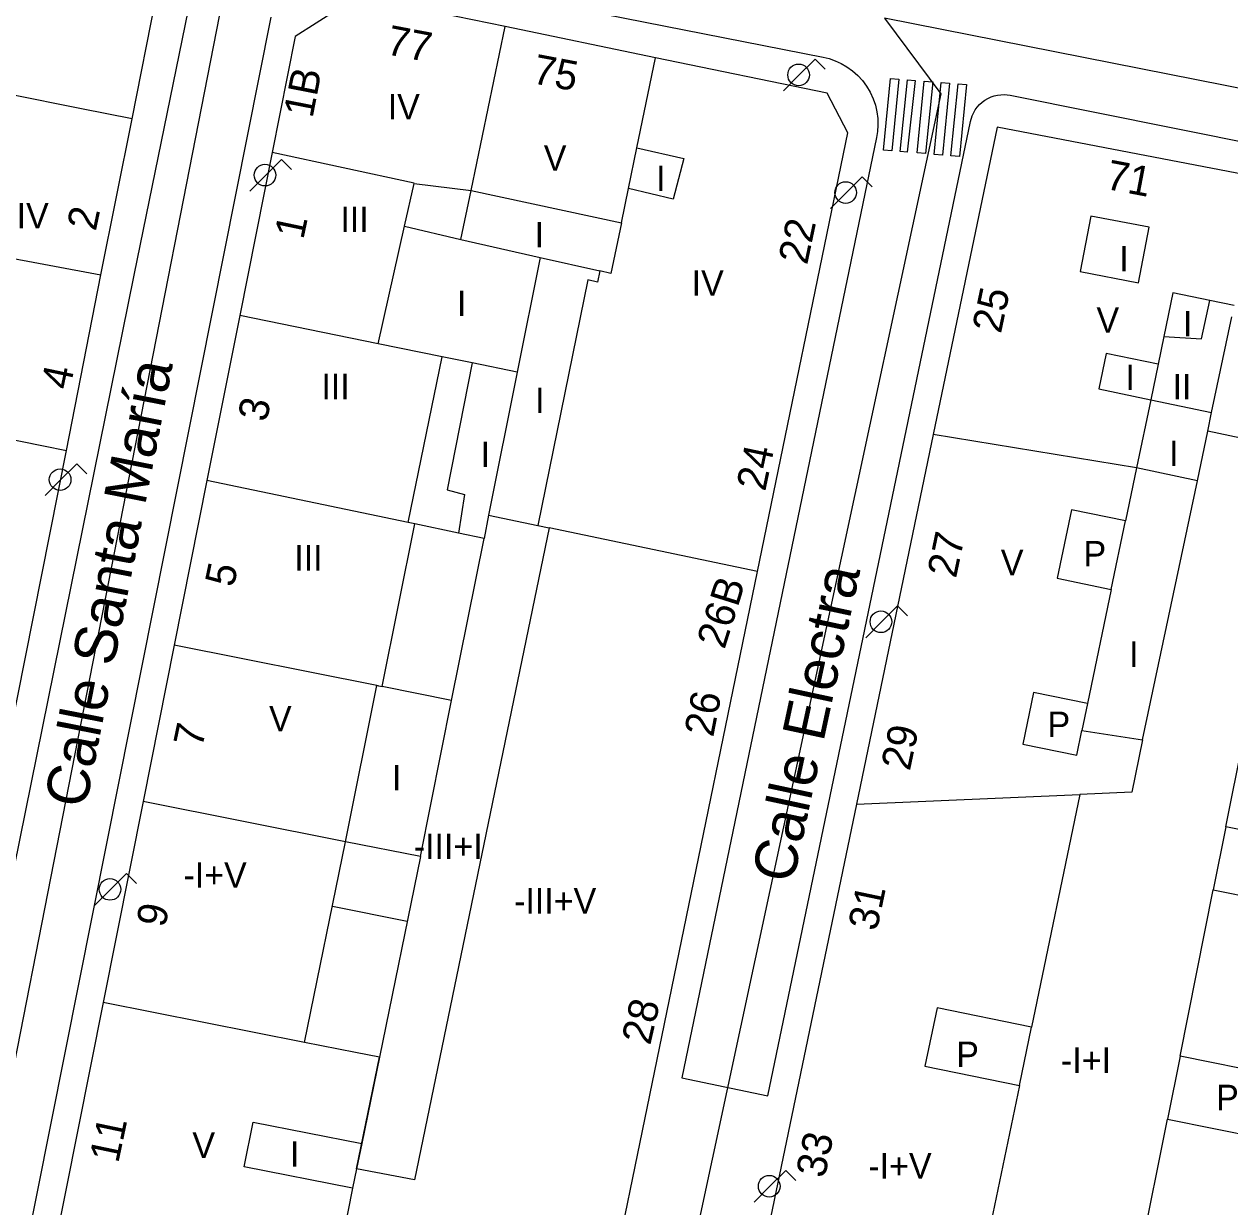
# Model space of a CAD drawing. Extents: x 282771 to 285132, y 4823109 to 4825496.
# Drawn here: x 284652.8 to 284723.9, y 4823504.4 to 4823574.1 of the extents above; entities that cross this region are included whole.
import ezdxf

# ---------------------------------------------------------------- set-up
doc = ezdxf.new("R2010")
doc.units = 0
for name, color, linetype in [('ACERA-BORDILLO', 7, 'Continuous'), ('CALLE-EJE', 7, 'Continuous'), ('CALLE-TEXTO', 7, 'Continuous'), ('EDIFICIO', 7, 'Continuous'), ('FAROLA', 7, 'Continuous'), ('INTERIOR-EDIFICIO', 7, 'Continuous'), ('MEDIANERA', 7, 'Continuous'), ('NUM-LOCAL', 7, 'Continuous'), ('NUM-PORTAL', 7, 'Continuous'), ('NUM-VADO', 7, 'Continuous'), ('PASO-PEATONES', 7, 'Continuous'), ('TXT-ALTURA-EDIFICIO', 7, 'Continuous')]:
    doc.layers.add(name, color=color, linetype=linetype)

msp = doc.modelspace()

# ---------------------------------------------------------------- linework, layer by layer
at = {"layer": 'ACERA-BORDILLO'}
for points in [[(284633.258, 4823585.34), (284658.977, 4823580.276), (284659.372, 4823580.179), (284659.769, 4823580.043), (284660.163, 4823579.864), (284660.548, 4823579.642), (284660.916, 4823579.377), (284661.26, 4823579.072), (284661.575, 4823578.73), (284661.854, 4823578.354), (284662.093, 4823577.952), (284662.287, 4823577.529), (284662.436, 4823577.094), (284662.538, 4823576.652), (284662.594, 4823576.212), (284662.607, 4823575.779), (284662.58, 4823575.36), (284662.517, 4823574.959), (284659.313, 4823559.3), (284647.173, 4823499.389)], [(284678.874, 4823576.32), (284699.966, 4823572.157), (284700.317, 4823572.072), (284700.67, 4823571.95), (284701.021, 4823571.79), (284701.363, 4823571.592), (284701.69, 4823571.357), (284701.996, 4823571.085), (284702.276, 4823570.779), (284702.524, 4823570.445), (284702.736, 4823570.086), (284702.909, 4823569.71), (284703.04, 4823569.322), (284703.13, 4823568.929), (284703.18, 4823568.537), (284703.19, 4823568.152), (284703.165, 4823567.779), (284703.108, 4823567.422), (284691.623, 4823511.98), (284696.693, 4823510.92), (284708.64, 4823568.357), (284708.746, 4823568.706), (284708.926, 4823569.047), (284709.043, 4823569.208), (284709.178, 4823569.359), (284709.33, 4823569.497), (284709.496, 4823569.619), (284709.673, 4823569.723), (284709.859, 4823569.809), (284710.051, 4823569.874), (284710.245, 4823569.919), (284710.63, 4823569.95), (284710.992, 4823569.911), (284740.456, 4823563.995)], [(284650.313, 4823488.669), (284657.713, 4823525.8), (284667.415, 4823574.508)]]:
    msp.add_lwpolyline(points, dxfattribs=at)
at = {"layer": 'CALLE-EJE'}
for points in [[(284649.063, 4823496.529), (284665.804, 4823581.92)], [(284703.573, 4823574.454), (284706.904, 4823569.991), (284689.213, 4823487.59)], [(284748.814, 4823565.511), (284703.573, 4823574.454)]]:
    msp.add_lwpolyline(points, dxfattribs=at)
at = {"layer": 'EDIFICIO'}
for points in [[(284660.614, 4823575.62), (284659.004, 4823578.2), (284645.494, 4823580.89), (284632.594, 4823583.47), (284629.194, 4823581.23), (284626.083, 4823565.25), (284624.173, 4823555.42), (284622.283, 4823545.69), (284620.383, 4823535.909), (284618.453, 4823525.949), (284616.643, 4823516.639), (284615.393, 4823510.189), (284617.583, 4823507.099), (284643.413, 4823501.199), (284646.283, 4823503.309), (284647.573, 4823509.709), (284649.383, 4823518.91), (284651.473, 4823529.45), (284655.333, 4823548.97), (284657.373, 4823559.32), (284659.204, 4823568.53), (284660.614, 4823575.62)], [(284672.534, 4823575.76), (284668.834, 4823573.37), (284667.474, 4823566.54), (284665.563, 4823556.93), (284663.623, 4823547.19), (284661.693, 4823537.48), (284659.863, 4823528.27), (284657.503, 4823516.42), (284654.543, 4823501.509), (284657.153, 4823498.089), (284670.203, 4823495.64), (284685.983, 4823492.69), (284696.083, 4823541.83), (284701.404, 4823567.691), (284700.194, 4823570.031), (284690.074, 4823572.121), (284681.204, 4823573.96), (284672.534, 4823575.76)], [(284694.183, 4823490.88), (284728.433, 4823483.75), (284743.464, 4823561.691), (284725.794, 4823565.051), (284710.224, 4823568.031), (284706.453, 4823549.91), (284701.923, 4823528.12), (284694.183, 4823490.88)]]:
    msp.add_lwpolyline(points, dxfattribs=at)
at = {"layer": 'FAROLA'}
for p, q in [((284699.492, 4823572.041), (284698.552, 4823571.111)), ((284700.082, 4823571.451), (284699.492, 4823572.041)), ((284698.552, 4823571.111), (284697.622, 4823570.171)), ((284668.026, 4823566.132), (284667.086, 4823565.202)), ((284668.616, 4823565.542), (284668.026, 4823566.132)), ((284667.086, 4823565.202), (284666.156, 4823564.262)), ((284702.266, 4823565.107), (284701.326, 4823564.177)), ((284702.856, 4823564.517), (284702.266, 4823565.107)), ((284701.326, 4823564.177), (284700.396, 4823563.237)), ((284655.947, 4823548.177), (284655.007, 4823547.247)), ((284656.537, 4823547.587), (284655.947, 4823548.177)), ((284655.007, 4823547.247), (284654.077, 4823546.307)), ((284704.346, 4823539.8), (284703.406, 4823538.87)), ((284704.936, 4823539.21), (284704.346, 4823539.8)), ((284703.406, 4823538.87), (284702.476, 4823537.93)), ((284658.885, 4823524.02), (284657.945, 4823523.09)), ((284659.475, 4823523.43), (284658.885, 4823524.02)), ((284657.945, 4823523.09), (284657.015, 4823522.15)), ((284697.759, 4823506.518), (284696.819, 4823505.588)), ((284698.349, 4823505.928), (284697.759, 4823506.518)), ((284696.819, 4823505.588), (284695.889, 4823504.648))]:
    msp.add_line(p, q, dxfattribs=at)
for centre in [(284698.512, 4823571.111), (284667.046, 4823565.202), (284701.286, 4823564.177), (284654.967, 4823547.247), (284703.366, 4823538.87), (284657.905, 4823523.09), (284696.779, 4823505.588)]:
    msp.add_circle(centre, 0.638, dxfattribs=at)
at = {"layer": 'INTERIOR-EDIFICIO'}
for points in [[(284688.478, 4823564.412), (284688.975, 4823566.81), (284691.744, 4823566.181), (284691.114, 4823563.79), (284688.478, 4823564.412)], [(284673.793, 4823513.19), (284672.385, 4823513.469), (284669.379, 4823514.065), (284671.799, 4823525.897), (284673.64, 4823535.107), (284673.954, 4823535.044), (284675.874, 4823544.634), (284675.494, 4823544.713), (284677.495, 4823554.487), (284673.725, 4823555.259), (284675.263, 4823562.19), (284675.834, 4823564.71), (284679.194, 4823564.29), (284688.058, 4823562.382), (284687.443, 4823559.41), (284686.785, 4823559.559), (284686.653, 4823558.9), (284686.083, 4823559.02), (284683.135, 4823544.542), (284683.806, 4823544.402), (284675.87, 4823505.973), (284672.449, 4823506.619), (284673.793, 4823513.19)], [(284718.554, 4823558.861), (284719.184, 4823562.141), (284715.744, 4823562.791), (284715.114, 4823559.521), (284718.554, 4823558.861)], [(284724.202, 4823557.509), (284722.764, 4823557.801), (284720.584, 4823558.261), (284720.044, 4823555.691), (284719.714, 4823554.051), (284716.654, 4823554.691), (284716.213, 4823552.601), (284719.273, 4823551.961), (284718.433, 4823547.941), (284717.783, 4823544.811), (284714.593, 4823545.471), (284713.753, 4823541.43), (284716.943, 4823540.771), (284715.543, 4823534.04), (284712.353, 4823534.7), (284711.723, 4823531.65), (284714.913, 4823531), (284715.213, 4823532.46)], [(284728.113, 4823548.951), (284722.633, 4823550.101), (284722.866, 4823551.2), (284724.064, 4823556.851)], [(284729.163, 4823525.67), (284723.703, 4823526.77), (284725.723, 4823536.861)], [(284715.213, 4823532.46), (284718.793, 4823531.9), (284718.153, 4823528.83), (284715.103, 4823528.69), (284712.243, 4823514.97), (284706.673, 4823516.11), (284705.963, 4823512.67), (284711.533, 4823511.53), (284709.863, 4823503.5), (284718.663, 4823501.6), (284720.263, 4823509.55), (284725.723, 4823508.45)], [(284726.463, 4823512.15), (284721.003, 4823513.25), (284722.963, 4823523.07), (284728.423, 4823521.97)], [(284672.214, 4823505.47), (284665.823, 4823506.73), (284666.353, 4823509.37), (284672.752, 4823508.1), (284672.449, 4823506.619), (284672.214, 4823505.47)]]:
    msp.add_lwpolyline(points, dxfattribs=at)
at = {"layer": 'MEDIANERA'}
for p, q in [((284688.975, 4823566.81), (284690.074, 4823572.121)), ((284675.835, 4823564.719), (284667.474, 4823566.54)), ((284688.058, 4823562.382), (284688.478, 4823564.412)), ((284675.263, 4823562.19), (284678.603, 4823561.41)), ((284647.761, 4823561.104), (284657.373, 4823559.32)), ((284678.603, 4823561.41), (284683.273, 4823560.35)), ((284683.273, 4823560.35), (284681.923, 4823553.58)), ((284683.273, 4823560.35), (284686.785, 4823559.559)), ((284673.725, 4823555.259), (284665.563, 4823556.93)), ((284679.255, 4823554.127), (284677.495, 4823554.487)), ((284681.923, 4823553.58), (284679.255, 4823554.127)), ((284681.923, 4823553.58), (284680.233, 4823545.15)), ((284643.133, 4823551.419), (284655.333, 4823548.97)), ((284722.023, 4823547.181), (284722.633, 4823550.101)), ((284675.494, 4823544.713), (284663.623, 4823547.19)), ((284718.793, 4823531.9), (284722.023, 4823547.181)), ((284680.233, 4823545.15), (284679.963, 4823543.78)), ((284680.233, 4823545.15), (284683.135, 4823544.542)), ((284716.943, 4823540.771), (284717.783, 4823544.811)), ((284678.454, 4823544.095), (284675.874, 4823544.634)), ((284679.963, 4823543.78), (284678.454, 4823544.095)), ((284678.053, 4823534.23), (284679.963, 4823543.78)), ((284673.735, 4823535.088), (284661.693, 4823537.48)), ((284678.053, 4823534.23), (284673.954, 4823535.044)), ((284676.213, 4823525.02), (284678.053, 4823534.23)), ((284715.543, 4823534.04), (284715.213, 4823532.46)), ((284701.923, 4823528.12), (284715.103, 4823528.69)), ((284723.703, 4823526.77), (284722.963, 4823523.07)), ((284675.431, 4823521.199), (284671.018, 4823522.076)), ((284669.379, 4823514.065), (284657.503, 4823516.42)), ((284711.533, 4823511.53), (284712.243, 4823514.97)), ((284721.003, 4823513.25), (284720.263, 4823509.55)), ((284672.214, 4823505.47), (284670.203, 4823495.64))]:
    msp.add_line(p, q, dxfattribs=at)
for points in [[(284678.603, 4823561.41), (284679.194, 4823564.29), (284681.204, 4823573.96)], [(284659.204, 4823568.53), (284656.235, 4823569.116), (284651.923, 4823569.968), (284647.132, 4823570.913)], [(284720.044, 4823555.691), (284722.274, 4823555.541), (284722.764, 4823557.801)], [(284679.255, 4823554.127), (284677.783, 4823546.64), (284678.803, 4823546.37), (284678.454, 4823544.095)], [(284719.714, 4823554.051), (284719.273, 4823551.961), (284722.866, 4823551.2)], [(284722.023, 4823547.181), (284718.433, 4823547.941), (284706.453, 4823549.91)], [(284696.083, 4823541.83), (284683.806, 4823544.402), (284675.87, 4823505.973), (284672.449, 4823506.619)], [(284676.213, 4823525.02), (284671.799, 4823525.897), (284659.863, 4823528.27)], [(284676.213, 4823525.02), (284673.793, 4823513.19), (284672.752, 4823508.1)]]:
    msp.add_lwpolyline(points, dxfattribs=at)
at = {"layer": 'PASO-PEATONES'}
for points in [[(284703.509, 4823566.668), (284703.927, 4823570.901), (284704.425, 4823570.861), (284704.008, 4823566.628)], [(284704.506, 4823566.588), (284704.924, 4823570.821), (284705.382, 4823570.784), (284704.919, 4823566.555)], [(284705.503, 4823566.508), (284705.921, 4823570.741), (284706.419, 4823570.701), (284706.002, 4823566.468)], [(284706.5, 4823566.428), (284706.918, 4823570.661), (284707.416, 4823570.621), (284706.998, 4823566.388)], [(284707.497, 4823566.348), (284707.915, 4823570.58), (284708.413, 4823570.54), (284707.995, 4823566.308)]]:
    msp.add_lwpolyline(points, close=True, dxfattribs=at)

# ---------------------------------------------------------------- texts
at = {"layer": 'CALLE-TEXTO'}
for s, rotation, p in [('Calle Santa María', 78.90778, (284656.467, 4823527.798)), ('Calle Electra', 77.88301, (284698.174, 4823523.376))]:
    msp.add_text(s, height=2.5, rotation=rotation, dxfattribs=at).set_placement(p)
at = {"layer": 'NUM-LOCAL'}
msp.add_text('77', height=1.75, rotation=349.24047, dxfattribs=at).set_placement((284674.135, 4823572.341))
at = {"layer": 'NUM-PORTAL'}
for s, rotation, p in [('75', 349.24047, (284682.751, 4823570.632)), ('1B', 78.94809, (284669.846, 4823568.521)), ('71', 349.24047, (284716.554, 4823564.403)), ('2', 78.13955, (284657.065, 4823561.856)), ('1', 78.13955, (284669.304, 4823561.364)), ('22', 78.13956, (284699.012, 4823559.868)), ('25', 78.13956, (284710.438, 4823555.815)), ('4', 78.13955, (284655.537, 4823552.492)), ('3', 78.13955, (284667.138, 4823550.598)), ('24', 78.13956, (284696.539, 4823546.514)), ('27', 78.13956, (284707.789, 4823541.39)), ('5', 78.13955, (284665.198, 4823540.855)), ('26', 79.06417, (284693.472, 4823532.023)), ('7', 78.13955, (284663.339, 4823531.39)), ('29', 78.13956, (284705.068, 4823530.028)), ('31', 78.13956, (284703.124, 4823520.584)), ('9', 78.13955, (284661.148, 4823520.787)), ('28', 76.95156, (284689.756, 4823513.857)), ('11', 78.13955, (284658.392, 4823506.903)), ('33', 78.13956, (284700.048, 4823506.017))]:
    msp.add_text(s, height=1.75, rotation=rotation, dxfattribs=at).set_placement(p)
at = {"layer": 'NUM-VADO'}
msp.add_text('26B', height=1.75, rotation=72.58107, dxfattribs=at).set_placement((284694.137, 4823537.198))
at = {"layer": 'TXT-ALTURA-EDIFICIO'}
for s, p in [('IV', (284674.282, 4823568.487)), ('V', (284683.485, 4823565.46)), ('I', (284690.112, 4823564.27)), ('IV', (284652.401, 4823562.062)), ('III', (284671.492, 4823561.84)), ('I', (284682.942, 4823560.94)), ('I', (284717.422, 4823559.521)), ('IV', (284692.204, 4823558.09)), ('I', (284678.362, 4823556.89)), ('V', (284716.075, 4823555.911)), ('I', (284721.172, 4823555.691)), ('I', (284717.782, 4823552.531)), ('III', (284670.372, 4823551.99)), ('II', (284720.562, 4823551.981)), ('I', (284682.972, 4823551.17)), ('I', (284679.762, 4823547.99)), ('I', (284720.362, 4823548.051)), ('III', (284668.771, 4823541.89)), ('P', (284715.308, 4823542.131)), ('V', (284710.435, 4823541.61)), ('I', (284718.002, 4823536.21)), ('V', (284667.284, 4823532.41)), ('P', (284713.188, 4823532.07)), ('I', (284674.532, 4823528.92)), ('-III+I', (284675.815, 4823524.879)), ('-I+V', (284662.236, 4823523.19)), ('-III+V', (284681.731, 4823521.664)), ('P', (284707.808, 4823512.61)), ('-I+I', (284713.98, 4823512.27)), ('P', (284723.128, 4823510.07)), ('V', (284662.764, 4823507.26)), ('I', (284668.512, 4823506.74)), ('-I+V', (284702.622, 4823506.04))]:
    msp.add_text(s, height=1.5, rotation=0.00059, dxfattribs=at).set_placement(p)

doc.saveas('drawing.dxf')
